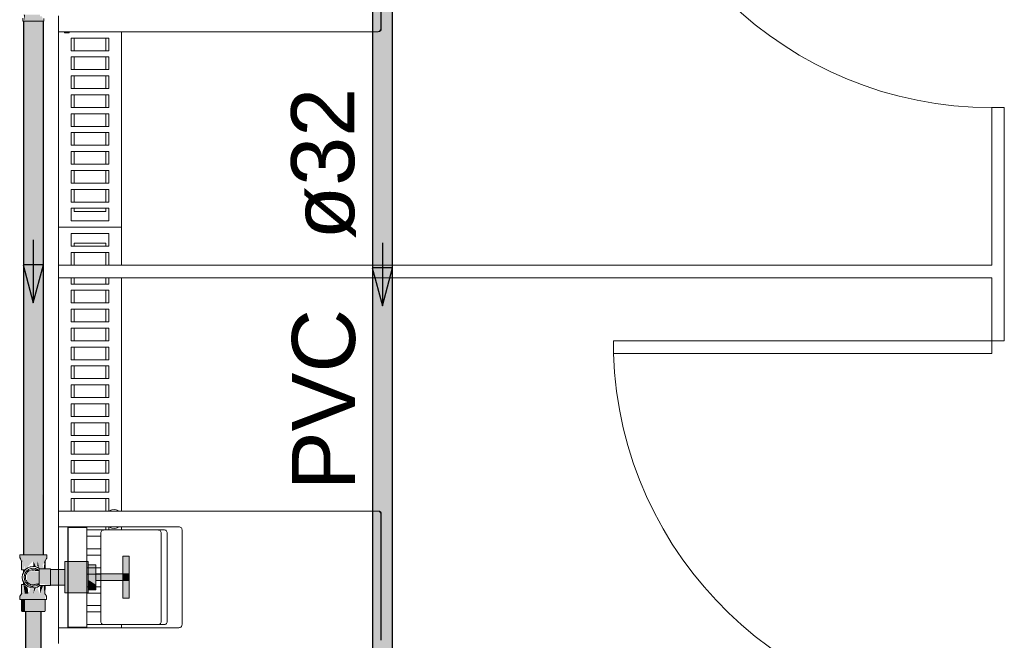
# Model space of a CAD drawing. Header units: millimetres. Extents: x 567 to 934, y -1 to 364.
# Tile 1039 of 1056: x 757.43 to 760.56, y 232.92 to 234.89. Entities that reach past the tile are written whole.
import ezdxf

# ---------------------------------------------------------------- set-up
doc = ezdxf.new("R2010")
doc.units = ezdxf.units.MM
doc.header["$MEASUREMENT"] = 0
doc.linetypes.add('NULL', pattern=[0])
for name, color, linetype, lineweight in [('AF-Condutos', 140, 'Continuous', 25), ('AF-Conexões', 152, 'Continuous', 18), ('AF-Peça de utilização', 152, 'Continuous', 18), ('AF-Registro', 253, 'Continuous', 18), ('AF-Sentido conduto', 140, 'Continuous', 30), ('AF-Textos conduto', 7, 'Continuous', 9)]:
    doc.layers.add(name, color=color, linetype=linetype, lineweight=lineweight)
doc.layers.add('ARQ FINA', color=8, linetype='Continuous')
doc.styles.add('Arial', font='arial.ttf')

msp = doc.modelspace()

# ---------------------------------------------------------------- hatches: boundary and pattern name
at = {"layer": 'AF-Condutos', "linetype": 'Continuous'}
for points in [[(758.6158, 230.5154), (758.6158, 237.6489), (758.5525, 237.6489), (758.5525, 230.5154)], [(757.4462, 233.526), (757.4462, 234.9056), (757.4451, 233.1725)], [(757.4504, 234.8856), (757.4451, 233.1925), (757.4505, 233.1925)], [(757.4451, 233.1925), (757.4462, 234.8856), (757.4451, 234.8856)], [(757.4462, 234.9056), (757.4504, 234.8856), (757.4505, 234.9056)], [(757.4462, 233.526), (757.4504, 234.8856), (757.4462, 234.8856)], [(757.4505, 234.9056), (757.4504, 234.8856), (757.4505, 233.1925), (757.4979, 233.1925), (757.5034, 234.8856), (757.4978, 234.8856), (757.4978, 234.9056)], [(757.5055, 234.8856), (757.5034, 234.8856), (757.4979, 233.1925), (757.5056, 233.1925)], [(757.5056, 234.9056), (757.5055, 234.8856), (757.5056, 233.1925)], [(757.5066, 233.7788), (757.5066, 234.9056), (757.5056, 233.1725)], [(757.5056, 233.1925), (757.5066, 234.8856), (757.5056, 234.8856)], [(757.5083, 234.8856), (757.5056, 233.1925), (757.5084, 233.1925)], [(757.5066, 233.7788), (757.5083, 234.8856), (757.5066, 234.8856)], [(757.5084, 233.1925), (757.5084, 234.8856), (757.5083, 234.8856)], [(757.4519, 231.2465), (757.4738, 231.2465), (757.484, 233.0126), (757.4519, 233.0127)], [(757.4931, 233.0127), (757.484, 233.0127), (757.4738, 231.2465), (757.4931, 231.2465)], [(757.5014, 233.0127), (757.4931, 233.0127), (757.4931, 231.2465), (757.5014, 231.2465)]]:
    msp.add_hatch(color=151, dxfattribs=at).paths.add_polyline_path(points)
at = {"layer": 'AF-Conexões', "linetype": 'Continuous'}
for points in [[(757.443, 234.8856), (757.5078, 234.8856), (757.5043, 234.9002), (757.4485, 234.9002)], [(757.4367, 233.1925), (757.4342, 233.1815), (757.4415, 233.1741), (757.4386, 233.1445), (757.4434, 233.1445), (757.4494, 233.1592), (757.4487, 233.1445), (757.4757, 233.1725), (757.4851, 233.1543), (757.4906, 233.1725), (757.4952, 233.1491), (757.5087, 233.1477), (757.5061, 233.16), (757.5182, 233.181), (757.5194, 233.1925)], [(757.4393, 233.174), (757.4386, 233.1445), (757.4415, 233.1741)], [(757.4851, 233.1543), (757.4764, 233.1725), (757.4764, 233.1577)], [(757.4951, 233.1491), (757.4906, 233.1725), (757.4886, 233.1592)], [(757.511, 233.1684), (757.5097, 233.1477), (757.5137, 233.1477)], [(757.514, 233.1477), (757.5142, 233.174), (757.5113, 233.174)], [(757.4334, 233.0615), (757.4334, 233.0505), (757.5142, 233.0505), (757.5095, 233.0953), (757.4974, 233.069), (757.489, 233.089), (757.4764, 233.069), (757.4764, 233.0847), (757.4677, 233.0886), (757.4619, 233.069), (757.4496, 233.069), (757.4433, 233.0985), (757.4386, 233.0985), (757.441, 233.0733)], [(757.4386, 233.069), (757.4415, 233.069), (757.4386, 233.0985)], [(757.4451, 233.0985), (757.4496, 233.069), (757.4609, 233.069), (757.4585, 233.0885)], [(757.4852, 233.089), (757.479, 233.088), (757.4764, 233.069)], [(757.4974, 233.069), (757.508, 233.0953), (757.4985, 233.0953)], [(757.5116, 233.0718), (757.5139, 233.0953), (757.5096, 233.0953)], [(757.514, 233.0953), (757.5113, 233.069), (757.5135, 233.069)], [(757.4392, 233.0505), (757.4386, 233.0143), (757.4497, 233.0127), (757.4497, 233.0505)], [(757.5142, 233.0147), (757.5142, 233.0505), (757.45, 233.0505), (757.4497, 233.0127)]]:
    msp.add_hatch(color=161, dxfattribs=at).paths.add_polyline_path(points)
at = {"layer": 'AF-Peça de utilização', "linetype": 'Continuous'}
for points in [[(757.457, 233.1038), (757.4681, 233.0986), (757.4949, 233.1008), (757.4953, 233.139), (757.4556, 233.1416)], [(757.4953, 233.0953), (757.5311, 233.0953), (757.5311, 233.1464), (757.4968, 233.1469), (757.4953, 233.1011), (757.5235, 233.0988)]]:
    msp.add_hatch(color=161, dxfattribs=at).paths.add_polyline_path(points)
at = {"layer": 'AF-Registro', "linetype": 'Continuous'}
for points in [[(757.6509, 233.1713), (757.5769, 233.1713), (757.5769, 233.1648), (757.6509, 233.1509)], [(757.5769, 233.1509), (757.6509, 233.1319), (757.6509, 233.1509), (757.5769, 233.1648)], [(757.7609, 233.1881), (757.7609, 233.1321), (757.7809, 233.1321), (757.7809, 233.1881)], [(757.5311, 233.1448), (757.5269, 233.1432), (757.5769, 233.1432), (757.5769, 233.1445)], [(757.5769, 233.1464), (757.5311, 233.1464), (757.5769, 233.1445)], [(757.5311, 233.1432), (757.5311, 233.1362), (757.5769, 233.1362), (757.5769, 233.1432)], [(757.5311, 233.103), (757.5769, 233.0999), (757.5769, 233.1362), (757.5311, 233.1362)], [(757.5769, 233.1509), (757.5769, 233.1111), (757.6509, 233.0921), (757.6509, 233.1319)], [(757.6749, 233.1613), (757.6509, 233.1613), (757.6509, 233.1132), (757.6749, 233.098)], [(757.7609, 233.1321), (757.6749, 233.1321), (757.6749, 233.1113), (757.7609, 233.1113)], [(757.7609, 233.1321), (757.7609, 233.1113), (757.7809, 233.1113), (757.7809, 233.1321)], [(757.5311, 233.0981), (757.5769, 233.0967), (757.5769, 233.0999), (757.5311, 233.103)], [(757.6509, 233.0782), (757.6509, 233.0921), (757.5769, 233.1111), (757.5769, 233.0921)], [(757.6509, 233.0817), (757.6749, 233.0817), (757.6749, 233.098), (757.6509, 233.1132)], [(757.7609, 233.1113), (757.7609, 233.0553), (757.7809, 233.0553), (757.7809, 233.1113)], [(757.5769, 233.0967), (757.5311, 233.0981), (757.5311, 233.0967)], [(757.5769, 233.0718), (757.6509, 233.0718), (757.6509, 233.0782), (757.5769, 233.0921)]]:
    msp.add_hatch(color=254, dxfattribs=at).paths.add_polyline_path(points)

# ---------------------------------------------------------------- linework, layer by layer
at = {"layer": 'AF-Condutos'}
for p, q in [((758.5525, 237.6489), (758.5525, 230.5154)), ((758.6158, 230.5154), (758.6158, 237.6489)), ((757.4451, 234.8856), (757.4451, 233.1925)), ((757.5084, 233.1925), (757.5084, 234.8856)), ((757.4519, 233.0127), (757.4519, 231.2465)), ((757.5014, 231.2465), (757.5014, 233.0127))]:
    msp.add_line(p, q, dxfattribs=at)
at = {"layer": 'AF-Conexões'}
for p, q in [((757.443, 234.8946), (757.443, 234.8856)), ((757.443, 234.8856), (757.445, 234.8856)), ((757.445, 234.8856), (757.4451, 234.8856)), ((757.4451, 234.8856), (757.4575, 234.8856)), ((757.4575, 234.8856), (757.4764, 234.8856)), ((757.4764, 234.8856), (757.4894, 234.8856)), ((757.4894, 234.8856), (757.5004, 234.8856)), ((757.5004, 234.8856), (757.5078, 234.8856)), ((757.5078, 234.8856), (757.5084, 234.8856)), ((757.5084, 234.8856), (757.5104, 234.8856)), ((757.5104, 234.8856), (757.5103, 234.8939)), ((757.4342, 233.1925), (757.4342, 233.1815)), ((757.4367, 233.1925), (757.4342, 233.1925)), ((757.4342, 233.1815), (757.4367, 233.1815)), ((757.4367, 233.1815), (757.4346, 233.181)), ((757.4346, 233.181), (757.4393, 233.174)), ((757.4451, 233.1925), (757.4367, 233.1925)), ((757.4393, 233.174), (757.4386, 233.1445)), ((757.4525, 233.1925), (757.4451, 233.1925)), ((757.4764, 233.1925), (757.4525, 233.1925)), ((757.4928, 233.1925), (757.4764, 233.1925)), ((757.5068, 233.1925), (757.4928, 233.1925)), ((757.5084, 233.1925), (757.5068, 233.1925)), ((757.5161, 233.1925), (757.5084, 233.1925)), ((757.5142, 233.174), (757.5182, 233.181)), ((757.5142, 233.1477), (757.5142, 233.174)), ((757.5194, 233.1925), (757.5161, 233.1925)), ((757.5182, 233.181), (757.5194, 233.1815)), ((757.5194, 233.1815), (757.5194, 233.1925)), ((757.4386, 233.1445), (757.4434, 233.1445)), ((757.4434, 233.1445), (757.4451, 233.1445)), ((757.4451, 233.1445), (757.4487, 233.1445)), ((757.4477, 233.1445), (757.4451, 233.1445)), ((757.4451, 233.1445), (757.4451, 233.1371)), ((757.4451, 233.1371), (757.4451, 233.1359)), ((757.4487, 233.1445), (757.4477, 233.1445)), ((757.4508, 233.1445), (757.4487, 233.1445)), ((757.4487, 233.1445), (757.4503, 233.1445)), ((757.4503, 233.1445), (757.4504, 233.1445)), ((757.4504, 233.1445), (757.4505, 233.1445)), ((757.4505, 233.1445), (757.4508, 233.1445)), ((757.4697, 233.1549), (757.4684, 233.1546)), ((757.4694, 233.1547), (757.4697, 233.1549)), ((757.4703, 233.1548), (757.4697, 233.1549)), ((757.4894, 233.1529), (757.4875, 233.1531)), ((757.4909, 233.1517), (757.4894, 233.1529)), ((757.4451, 233.1072), (757.4451, 233.0985)), ((757.4433, 233.0985), (757.4386, 233.0985)), ((757.4386, 233.0985), (757.4386, 233.069)), ((757.4451, 233.0985), (757.4433, 233.0985)), ((757.4487, 233.0985), (757.4451, 233.0985)), ((757.4451, 233.0985), (757.4454, 233.0985)), ((757.4454, 233.0985), (757.4477, 233.0985)), ((757.4477, 233.0985), (757.4487, 233.0985)), ((757.4487, 233.0985), (757.4502, 233.0986)), ((757.4503, 233.0985), (757.4487, 233.0985)), ((757.4502, 233.0986), (757.4508, 233.0986)), ((757.4508, 233.0985), (757.4503, 233.0985)), ((757.4764, 233.0913), (757.4656, 233.0933)), ((757.4764, 233.0875), (757.4777, 233.0878)), ((757.4866, 233.0896), (757.4894, 233.0901)), ((757.4894, 233.0901), (757.4918, 233.0917)), ((757.495, 233.0939), (757.4953, 233.0941)), ((757.4953, 233.0941), (757.4972, 233.0953)), ((757.5135, 233.069), (757.5141, 233.0953)), ((757.4346, 233.0621), (757.4334, 233.0615)), ((757.4334, 233.0615), (757.4334, 233.0505)), ((757.4334, 233.0505), (757.4367, 233.0505)), ((757.4386, 233.069), (757.4346, 233.0621)), ((757.4367, 233.0505), (757.4392, 233.0505)), ((757.4392, 233.0505), (757.4386, 233.0143)), ((757.4392, 233.0505), (757.446, 233.0505)), ((757.446, 233.0505), (757.4599, 233.0505)), ((757.4599, 233.0505), (757.4764, 233.0505)), ((757.4764, 233.0505), (757.5003, 233.0505)), ((757.5003, 233.0505), (757.5142, 233.0505)), ((757.5182, 233.0621), (757.5135, 233.069)), ((757.5142, 233.0505), (757.5161, 233.0505)), ((757.5142, 233.0147), (757.5142, 233.0505)), ((757.5161, 233.0615), (757.5182, 233.0621)), ((757.5186, 233.0615), (757.5161, 233.0615)), ((757.5161, 233.0505), (757.5186, 233.0505)), ((757.5186, 233.0505), (757.5186, 233.0615)), ((757.4386, 233.0143), (757.4415, 233.0127)), ((757.4415, 233.0127), (757.4497, 233.0127)), ((757.4497, 233.0127), (757.4519, 233.0127)), ((757.4519, 233.0127), (757.4764, 233.0127)), ((757.4764, 233.0127), (757.4937, 233.0127)), ((757.4937, 233.0127), (757.5014, 233.0127)), ((757.5014, 233.0127), (757.5127, 233.0127)), ((757.5127, 233.0127), (757.5142, 233.0147))]:
    msp.add_line(p, q, dxfattribs=at)
at = {"layer": 'AF-Peça de utilização'}
for p, q in [((757.4451, 233.1359), (757.4428, 233.1303)), ((757.4462, 233.1385), (757.4451, 233.1359)), ((757.4508, 233.1445), (757.4462, 233.1385)), ((757.4511, 233.1357), (757.4482, 233.1289)), ((757.4516, 233.1456), (757.4508, 233.1445)), ((757.4556, 233.1416), (757.4511, 233.1357)), ((757.4587, 233.151), (757.4516, 233.1456)), ((757.4541, 233.132), (757.4523, 233.1275)), ((757.4546, 233.1331), (757.4541, 233.132)), ((757.4576, 233.1374), (757.4546, 233.1331)), ((757.4569, 233.1426), (757.4556, 233.1416)), ((757.4592, 233.1444), (757.4569, 233.1426)), ((757.458, 233.138), (757.4576, 233.1374)), ((757.4583, 233.1382), (757.458, 233.138)), ((757.4627, 233.1418), (757.4583, 233.1382)), ((757.4669, 233.1544), (757.4587, 233.151)), ((757.4615, 233.1461), (757.4592, 233.1444)), ((757.4618, 233.1462), (757.4615, 233.1461)), ((757.463, 233.1468), (757.4618, 233.1462)), ((757.4681, 233.1444), (757.4627, 233.1418)), ((757.4683, 233.149), (757.463, 233.1468)), ((757.4679, 233.1545), (757.4669, 233.1544)), ((757.4684, 233.1546), (757.4679, 233.1545)), ((757.474, 233.1456), (757.4681, 233.1444)), ((757.47, 233.1492), (757.4683, 233.149)), ((757.4694, 233.1547), (757.4684, 233.1546)), ((757.4703, 233.1548), (757.4694, 233.1547)), ((757.4709, 233.1493), (757.47, 233.1492)), ((757.4753, 233.1555), (757.4703, 233.1548)), ((757.4711, 233.1493), (757.4709, 233.1493)), ((757.4751, 233.1498), (757.4711, 233.1493)), ((757.4721, 233.1436), (757.4764, 233.1441)), ((757.4764, 233.144), (757.4721, 233.1436)), ((757.4764, 233.1455), (757.474, 233.1456)), ((757.4757, 233.1499), (757.4751, 233.1498)), ((757.4757, 233.1555), (757.4753, 233.1555)), ((757.4779, 233.1552), (757.4757, 233.1555)), ((757.4764, 233.1498), (757.4757, 233.1499)), ((757.483, 233.149), (757.4764, 233.1498)), ((757.4787, 233.1454), (757.4764, 233.1455)), ((757.4764, 233.1441), (757.4808, 233.1447)), ((757.478, 233.1441), (757.4764, 233.144)), ((757.4845, 233.1544), (757.4779, 233.1552)), ((757.4783, 233.1442), (757.478, 233.1441)), ((757.4808, 233.1447), (757.4783, 233.1442)), ((757.4789, 233.1454), (757.4787, 233.1454)), ((757.4792, 233.1454), (757.4789, 233.1454)), ((757.48, 233.1453), (757.4792, 233.1454)), ((757.48, 233.1453), (757.48, 233.1453)), ((757.4812, 233.1448), (757.48, 233.1453)), ((757.4808, 233.1447), (757.4812, 233.1448)), ((757.4811, 233.1447), (757.4808, 233.1447)), ((757.4812, 233.1448), (757.4811, 233.1447)), ((757.4822, 233.1445), (757.4812, 233.1448)), ((757.4838, 233.1441), (757.4822, 233.1445)), ((757.4822, 233.1437), (757.4836, 233.1435)), ((757.4838, 233.1434), (757.4822, 233.1437)), ((757.4892, 233.1464), (757.483, 233.149)), ((757.4836, 233.1435), (757.4842, 233.1434)), ((757.4854, 233.1438), (757.4838, 233.1441)), ((757.4845, 233.1433), (757.4838, 233.1434)), ((757.4842, 233.1434), (757.4864, 233.1432)), ((757.4842, 233.1434), (757.4845, 233.1433)), ((757.4864, 233.1536), (757.4845, 233.1544)), ((757.4867, 233.143), (757.4845, 233.1433)), ((757.4899, 233.1427), (757.4854, 233.1438)), ((757.4875, 233.1531), (757.4864, 233.1536)), ((757.4864, 233.1432), (757.4879, 233.143)), ((757.4867, 233.143), (757.4864, 233.1432)), ((757.4885, 233.1428), (757.4867, 233.143)), ((757.4909, 233.1517), (757.4875, 233.1531)), ((757.4879, 233.143), (757.489, 233.1429)), ((757.4949, 233.1422), (757.4885, 233.1428)), ((757.489, 233.1429), (757.4899, 233.1427)), ((757.4899, 233.1461), (757.4892, 233.1464)), ((757.4949, 233.1422), (757.4899, 233.1461)), ((757.4927, 233.151), (757.4909, 233.1517)), ((757.4939, 233.15), (757.4927, 233.151)), ((757.4953, 233.1489), (757.4939, 233.15)), ((757.4953, 233.1422), (757.4949, 233.1422)), ((757.4969, 233.1477), (757.4953, 233.1489)), ((757.4953, 233.1477), (757.4953, 233.1475)), ((757.4957, 233.1477), (757.4953, 233.1477)), ((757.4953, 233.1475), (757.4953, 233.1468)), ((757.4953, 233.1468), (757.4953, 233.1464)), ((757.4953, 233.1464), (757.4953, 233.1449)), ((757.4953, 233.1449), (757.4953, 233.1445)), ((757.4953, 233.1445), (757.4953, 233.1442)), ((757.4953, 233.1442), (757.4953, 233.1439)), ((757.4953, 233.1439), (757.4953, 233.1422)), ((757.4953, 233.1422), (757.4953, 233.1422)), ((757.4953, 233.1422), (757.4953, 233.1422)), ((757.4953, 233.1422), (757.4953, 233.1419)), ((757.4953, 233.1422), (757.4953, 233.1422)), ((757.4953, 233.1419), (757.4953, 233.1422)), ((757.4953, 233.1419), (757.4953, 233.1401)), ((757.4953, 233.1412), (757.4953, 233.1419)), ((757.4953, 233.141), (757.4953, 233.1412)), ((757.4953, 233.139), (757.4953, 233.141)), ((757.4953, 233.1401), (757.4953, 233.1346)), ((757.4953, 233.1357), (757.4953, 233.139)), ((757.4953, 233.1315), (757.4953, 233.1357)), ((757.4953, 233.1346), (757.4953, 233.1283)), ((757.4969, 233.1477), (757.4957, 233.1477)), ((757.5142, 233.1477), (757.4969, 233.1477)), ((757.5255, 233.1477), (757.5142, 233.1477)), ((757.5311, 233.1477), (757.5255, 233.1477)), ((757.5311, 233.1468), (757.5311, 233.1477)), ((757.5311, 233.1464), (757.5311, 233.1468)), ((757.5311, 233.1445), (757.5311, 233.1464)), ((757.5311, 233.1442), (757.5311, 233.1445)), ((757.5311, 233.1401), (757.5311, 233.1442)), ((757.5311, 233.1346), (757.5311, 233.1401)), ((757.5311, 233.1283), (757.5311, 233.1346)), ((757.4428, 233.1303), (757.4417, 233.1215)), ((757.4417, 233.1215), (757.4428, 233.1127)), ((757.4428, 233.1127), (757.4451, 233.1072)), ((757.4451, 233.1072), (757.4461, 233.1049)), ((757.4461, 233.1049), (757.4462, 233.1045)), ((757.4462, 233.1045), (757.4508, 233.0986)), ((757.4482, 233.1289), (757.4473, 233.1215)), ((757.4473, 233.1215), (757.4482, 233.1142)), ((757.4482, 233.1142), (757.4511, 233.1073)), ((757.4511, 233.1073), (757.4556, 233.1014)), ((757.4518, 233.123), (757.4516, 233.1215)), ((757.4516, 233.1215), (757.4518, 233.1201)), ((757.4523, 233.1275), (757.4518, 233.123)), ((757.4518, 233.1201), (757.4523, 233.1156)), ((757.4523, 233.1156), (757.4541, 233.111)), ((757.4541, 233.111), (757.4545, 233.11)), ((757.4545, 233.11), (757.4576, 233.1056)), ((757.4556, 233.1014), (757.4592, 233.0987)), ((757.4576, 233.1056), (757.458, 233.1051)), ((757.458, 233.1051), (757.4583, 233.1049)), ((757.4583, 233.1049), (757.4627, 233.1012)), ((757.4627, 233.1012), (757.4681, 233.0986)), ((757.4899, 233.0969), (757.4949, 233.1008)), ((757.4912, 233.1003), (757.4949, 233.1008)), ((757.4949, 233.1008), (757.4953, 233.1008)), ((757.4953, 233.1267), (757.4953, 233.1315)), ((757.4953, 233.1283), (757.4953, 233.1215)), ((757.4953, 233.1215), (757.4953, 233.1267)), ((757.4953, 233.1215), (757.4953, 233.1147)), ((757.4953, 233.1163), (757.4953, 233.1215)), ((757.4953, 233.1115), (757.4953, 233.1163)), ((757.4953, 233.1147), (757.4953, 233.1084)), ((757.4953, 233.1073), (757.4953, 233.1115)), ((757.4953, 233.1084), (757.4953, 233.103)), ((757.4953, 233.104), (757.4953, 233.1073)), ((757.4953, 233.1019), (757.4953, 233.104)), ((757.4953, 233.103), (757.4953, 233.1011)), ((757.4953, 233.1011), (757.4953, 233.1019)), ((757.4953, 233.1011), (757.4953, 233.1008)), ((757.4953, 233.1009), (757.4953, 233.1011)), ((757.4953, 233.1008), (757.4953, 233.1009)), ((757.4953, 233.1008), (757.4953, 233.0988)), ((757.5311, 233.1215), (757.5311, 233.1283)), ((757.5311, 233.1147), (757.5311, 233.1215)), ((757.5311, 233.1084), (757.5311, 233.1147)), ((757.5311, 233.103), (757.5311, 233.1084)), ((757.5311, 233.0988), (757.5311, 233.103)), ((757.4508, 233.0986), (757.4508, 233.0985)), ((757.4508, 233.0985), (757.4516, 233.0975)), ((757.4516, 233.0975), (757.4587, 233.0921)), ((757.4587, 233.0921), (757.4669, 233.0887)), ((757.4592, 233.0987), (757.4615, 233.0969)), ((757.4615, 233.0969), (757.4683, 233.0941)), ((757.4669, 233.0887), (757.4753, 233.0876)), ((757.4681, 233.0986), (757.474, 233.0974)), ((757.4683, 233.0941), (757.4757, 233.0931)), ((757.474, 233.0974), (757.4764, 233.0975)), ((757.4753, 233.0876), (757.4757, 233.0875)), ((757.4757, 233.0931), (757.483, 233.0941)), ((757.4757, 233.0875), (757.4777, 233.0878)), ((757.4764, 233.0975), (757.4777, 233.0976)), ((757.4777, 233.0976), (757.479, 233.0977)), ((757.4777, 233.0878), (757.4845, 233.0887)), ((757.479, 233.0977), (757.4792, 233.0977)), ((757.4792, 233.0977), (757.48, 233.0977)), ((757.48, 233.0977), (757.4853, 233.0993)), ((757.4849, 233.0993), (757.4808, 233.0983)), ((757.4808, 233.0983), (757.4823, 233.0989)), ((757.4823, 233.0989), (757.4849, 233.0993)), ((757.483, 233.0941), (757.4854, 233.0951)), ((757.4845, 233.0887), (757.4866, 233.0896)), ((757.4849, 233.0993), (757.4853, 233.0993)), ((757.4853, 233.0993), (757.4879, 233.0997)), ((757.4854, 233.0951), (757.4892, 233.0967)), ((757.4866, 233.0896), (757.4869, 233.0897)), ((757.4869, 233.0897), (757.4918, 233.0917)), ((757.4879, 233.0997), (757.4912, 233.1003)), ((757.4892, 233.0967), (757.4899, 233.0969)), ((757.4918, 233.0917), (757.4927, 233.0921)), ((757.4927, 233.0921), (757.4939, 233.093)), ((757.4939, 233.093), (757.495, 233.0939)), ((757.495, 233.0939), (757.4986, 233.0967)), ((757.4953, 233.0988), (757.4953, 233.0985)), ((757.4953, 233.0985), (757.4953, 233.0982)), ((757.4953, 233.0982), (757.4953, 233.0967)), ((757.4953, 233.0967), (757.4953, 233.0962)), ((757.4953, 233.0962), (757.4953, 233.0955)), ((757.4953, 233.0955), (757.4953, 233.0953)), ((757.4953, 233.0953), (757.4969, 233.0953)), ((757.4969, 233.0953), (757.4972, 233.0953)), ((757.4972, 233.0953), (757.5141, 233.0953)), ((757.5141, 233.0953), (757.5311, 233.0953)), ((757.5311, 233.0985), (757.5311, 233.0988)), ((757.5311, 233.0967), (757.5311, 233.0985)), ((757.5311, 233.0962), (757.5311, 233.0967)), ((757.5311, 233.0953), (757.5311, 233.0962))]:
    msp.add_line(p, q, dxfattribs=at)
at = {"layer": 'AF-Registro'}
for p, q in [((757.5769, 233.1713), (757.5769, 233.1648)), ((757.6509, 233.1713), (757.5769, 233.1713)), ((757.5769, 233.1648), (757.5769, 233.1509)), ((757.6509, 233.1648), (757.6509, 233.1713)), ((757.6509, 233.1613), (757.6509, 233.1648)), ((757.7809, 233.1881), (757.7609, 233.1881)), ((757.7609, 233.1881), (757.7609, 233.1321)), ((757.7809, 233.1321), (757.7809, 233.1881)), ((757.4939, 233.15), (757.4934, 233.1509)), ((757.5769, 233.1464), (757.5311, 233.1464)), ((757.5769, 233.1509), (757.5769, 233.1464)), ((757.5769, 233.1464), (757.5769, 233.1319)), ((757.5769, 233.1445), (757.5769, 233.1464)), ((757.5769, 233.1432), (757.5769, 233.1445)), ((757.5769, 233.1366), (757.5769, 233.1432)), ((757.5769, 233.1362), (757.5769, 233.1366)), ((757.5769, 233.1267), (757.5769, 233.1362)), ((757.5769, 233.1319), (757.5769, 233.1111)), ((757.6509, 233.1509), (757.6509, 233.1613)), ((757.6509, 233.1613), (757.6509, 233.1562)), ((757.6749, 233.1613), (757.6509, 233.1613)), ((757.6509, 233.1562), (757.6509, 233.145)), ((757.6509, 233.1319), (757.6509, 233.1509)), ((757.6509, 233.145), (757.6509, 233.1321)), ((757.6509, 233.1321), (757.6509, 233.1298)), ((757.6509, 233.1111), (757.6509, 233.1319)), ((757.6749, 233.1562), (757.6749, 233.1613)), ((757.6749, 233.145), (757.6749, 233.1562)), ((757.6749, 233.1321), (757.6749, 233.145)), ((757.6749, 233.1321), (757.6749, 233.1113)), ((757.7609, 233.1321), (757.6749, 233.1321)), ((757.6749, 233.1298), (757.6749, 233.1321)), ((757.7809, 233.1321), (757.7609, 233.1321)), ((757.7609, 233.1321), (757.7609, 233.1113)), ((757.7609, 233.1321), (757.7809, 233.1321)), ((757.7809, 233.1113), (757.7809, 233.1321)), ((757.5769, 233.1163), (757.5769, 233.1267)), ((757.5769, 233.1068), (757.5769, 233.1163)), ((757.5769, 233.1111), (757.5769, 233.0967)), ((757.5769, 233.0999), (757.5769, 233.1068)), ((757.6509, 233.1298), (757.6509, 233.1132)), ((757.6509, 233.1132), (757.6509, 233.098)), ((757.6509, 233.0921), (757.6509, 233.1111)), ((757.6749, 233.1132), (757.6749, 233.1298)), ((757.6749, 233.1113), (757.6749, 233.1132)), ((757.6749, 233.1113), (757.7609, 233.1113)), ((757.6749, 233.098), (757.6749, 233.1113)), ((757.7609, 233.1113), (757.7809, 233.1113)), ((757.7809, 233.1113), (757.7609, 233.1113)), ((757.7609, 233.1113), (757.7609, 233.0553)), ((757.7809, 233.0553), (757.7809, 233.1113)), ((757.4934, 233.0921), (757.4939, 233.093)), ((757.5311, 233.0967), (757.5769, 233.0967)), ((757.5769, 233.0967), (757.5769, 233.0999)), ((757.5769, 233.0967), (757.5769, 233.0921)), ((757.5769, 233.0921), (757.5769, 233.0782)), ((757.5769, 233.0782), (757.5769, 233.0718)), ((757.5769, 233.0718), (757.6509, 233.0718)), ((757.6509, 233.098), (757.6509, 233.0869)), ((757.6509, 233.0817), (757.6509, 233.0921)), ((757.6509, 233.0869), (757.6509, 233.0817)), ((757.6509, 233.0782), (757.6509, 233.0817)), ((757.6509, 233.0817), (757.6749, 233.0817)), ((757.6509, 233.0718), (757.6509, 233.0782)), ((757.6749, 233.0869), (757.6749, 233.098)), ((757.6749, 233.0817), (757.6749, 233.0869)), ((757.7609, 233.0553), (757.7809, 233.0553))]:
    msp.add_line(p, q, dxfattribs=at)
at = {"layer": 'AF-Sentido conduto'}
for p, q in [((757.5087, 234.1123), (757.444, 234.1123)), ((757.444, 234.1123), (757.4764, 233.9915)), ((757.4764, 233.9915), (757.5087, 234.1123)), ((758.6161, 234.1029), (758.5514, 234.1029)), ((758.5514, 234.1029), (758.5838, 233.9822)), ((758.5838, 233.9822), (758.6161, 234.1029))]:
    msp.add_line(p, q, dxfattribs=at)
for points in [[(757.4764, 234.1915), (757.4764, 233.9915)], [(758.5838, 234.1822), (758.5838, 233.9822)]]:
    msp.add_lwpolyline(points, dxfattribs=at)
at = {"layer": 'ARQ FINA', "lineweight": 5}
for p, q in [((758.5788, 234.8615), (758.5788, 235.2615)), ((758.579, 235.2615), (758.579, 234.8615)), ((758.5803, 235.2615), (758.5803, 234.8615)), ((757.5564, 234.9015), (757.5564, 234.8515)), ((757.5564, 234.8515), (757.5785, 234.8515)), ((757.5564, 234.1115), (757.5564, 234.8515)), ((757.5757, 234.8513), (757.5757, 234.8485)), ((758.5688, 234.8515), (757.5785, 234.8515)), ((757.7564, 234.8515), (757.7564, 234.1115)), ((757.7564, 234.2315), (757.7564, 234.8515)), ((758.5688, 234.8515), (758.569, 234.8515)), ((758.569, 234.8515), (758.5703, 234.8515)), ((757.5757, 234.8485), (757.5893, 234.8485)), ((757.5964, 234.7915), (757.5964, 234.8315)), ((757.5964, 234.8315), (757.7164, 234.8315)), ((757.6065, 234.8315), (757.6065, 234.7915)), ((757.7065, 234.7915), (757.7065, 234.8315)), ((757.7164, 234.8315), (757.7164, 234.7915)), ((757.7164, 234.7915), (757.5964, 234.7915)), ((757.5964, 234.7315), (757.5964, 234.7715)), ((757.5964, 234.7715), (757.7164, 234.7715)), ((757.6065, 234.7715), (757.6065, 234.7315)), ((757.7065, 234.7315), (757.7065, 234.7715)), ((757.7164, 234.7715), (757.7164, 234.7315)), ((757.7164, 234.7315), (757.5964, 234.7315)), ((757.5964, 234.6715), (757.5964, 234.7115)), ((757.5964, 234.7115), (757.7164, 234.7115)), ((757.6065, 234.7115), (757.6065, 234.6715)), ((757.7065, 234.6715), (757.7065, 234.7115)), ((757.7164, 234.7115), (757.7164, 234.6715)), ((757.7164, 234.6715), (757.5964, 234.6715)), ((757.5964, 234.6115), (757.5964, 234.6515)), ((757.5964, 234.6515), (757.7164, 234.6515)), ((757.6065, 234.6515), (757.6065, 234.6115)), ((757.7065, 234.6115), (757.7065, 234.6515)), ((757.7164, 234.6515), (757.7164, 234.6115)), ((757.7164, 234.6115), (757.5964, 234.6115)), ((760.5164, 234.1115), (760.5164, 234.6115)), ((760.5564, 234.6115), (760.5164, 234.6115)), ((760.5564, 234.6115), (760.5564, 233.8715)), ((757.5964, 234.5515), (757.5964, 234.5915)), ((757.5964, 234.5915), (757.7164, 234.5915)), ((757.6065, 234.5915), (757.6065, 234.5515)), ((757.7065, 234.5515), (757.7065, 234.5915)), ((757.7164, 234.5915), (757.7164, 234.5515)), ((757.7164, 234.5515), (757.5964, 234.5515)), ((757.5964, 234.4915), (757.5964, 234.5315)), ((757.5964, 234.5315), (757.7164, 234.5315)), ((757.6065, 234.5315), (757.6065, 234.4915)), ((757.7065, 234.4915), (757.7065, 234.5315)), ((757.7164, 234.5315), (757.7164, 234.4915)), ((757.7164, 234.4915), (757.5964, 234.4915)), ((757.5964, 234.4315), (757.5964, 234.4715)), ((757.5964, 234.4715), (757.7164, 234.4715)), ((757.6065, 234.4715), (757.6065, 234.4315)), ((757.7065, 234.4315), (757.7065, 234.4715)), ((757.7164, 234.4715), (757.7164, 234.4315)), ((757.7164, 234.4315), (757.5964, 234.4315)), ((757.5964, 234.3715), (757.5964, 234.4115)), ((757.5964, 234.4115), (757.7164, 234.4115)), ((757.6065, 234.4115), (757.6065, 234.3715)), ((757.7065, 234.3715), (757.7065, 234.4115)), ((757.7164, 234.4115), (757.7164, 234.3715)), ((757.7164, 234.3715), (757.5964, 234.3715)), ((757.5964, 234.3115), (757.5964, 234.3515)), ((757.5964, 234.3515), (757.7164, 234.3515)), ((757.6065, 234.3515), (757.6065, 234.3115)), ((757.7065, 234.3115), (757.7065, 234.3515)), ((757.7164, 234.3515), (757.7164, 234.3115)), ((757.7164, 234.3115), (757.5964, 234.3115)), ((757.5964, 234.2515), (757.5964, 234.2915)), ((757.5964, 234.2915), (757.7164, 234.2915)), ((757.6065, 234.2915), (757.6065, 234.2815)), ((757.7065, 234.2815), (757.7065, 234.2915)), ((757.7164, 234.2915), (757.7164, 234.2515)), ((757.6065, 234.2815), (757.7065, 234.2815)), ((757.7564, 234.2315), (757.5564, 234.2315)), ((757.5564, 234.2315), (757.7564, 234.2315)), ((757.7164, 234.2515), (757.5964, 234.2515)), ((757.7564, 234.1115), (757.7564, 234.2315)), ((757.5964, 234.1715), (757.5964, 234.2115)), ((757.5964, 234.2115), (757.7164, 234.2115)), ((757.7164, 234.2115), (757.7164, 234.1715)), ((757.7164, 234.1715), (757.5964, 234.1715)), ((757.6065, 234.1715), (757.6065, 234.1815)), ((757.6065, 234.1815), (757.7065, 234.1815)), ((757.7065, 234.1815), (757.7065, 234.1715)), ((757.5964, 234.1115), (757.5964, 234.1515)), ((757.5964, 234.1515), (757.7164, 234.1515)), ((757.6065, 234.1115), (757.6065, 234.1515)), ((757.7065, 234.1515), (757.7065, 234.1115)), ((757.7164, 234.1515), (757.7164, 234.1115)), ((757.5564, 234.1115), (760.5164, 234.1115)), ((757.5564, 234.0715), (757.5564, 234.1115)), ((760.5164, 234.0715), (757.5564, 234.0715)), ((757.5564, 233.3315), (757.5564, 234.0715)), ((757.5964, 234.0515), (757.5964, 234.0715)), ((757.6065, 234.0515), (757.6065, 234.0715)), ((757.7065, 234.0715), (757.7065, 234.0515)), ((757.7164, 234.0715), (757.7164, 234.0515)), ((757.7564, 234.0715), (757.7564, 233.3315)), ((757.7564, 233.3315), (757.7564, 234.0715)), ((760.5164, 233.8715), (760.5164, 234.0715)), ((757.7164, 234.0515), (757.5964, 234.0515)), ((757.5964, 233.9915), (757.5964, 234.0315)), ((757.5964, 234.0315), (757.7164, 234.0315)), ((757.6065, 233.9915), (757.6065, 234.0315)), ((757.7065, 234.0315), (757.7065, 233.9915)), ((757.7164, 234.0315), (757.7164, 233.9915)), ((757.7164, 233.9915), (757.5964, 233.9915)), ((757.5964, 233.9315), (757.5964, 233.9715)), ((757.5964, 233.9715), (757.7164, 233.9715)), ((757.6065, 233.9315), (757.6065, 233.9715)), ((757.7065, 233.9715), (757.7065, 233.9315)), ((757.7164, 233.9715), (757.7164, 233.9315)), ((757.7164, 233.9315), (757.5964, 233.9315)), ((757.5964, 233.8715), (757.5964, 233.9115)), ((757.5964, 233.9115), (757.7164, 233.9115)), ((757.6065, 233.8715), (757.6065, 233.9115)), ((757.7065, 233.9115), (757.7065, 233.8715)), ((757.7164, 233.9115), (757.7164, 233.8715)), ((757.7164, 233.8715), (757.5964, 233.8715)), ((757.5964, 233.8115), (757.5964, 233.8515)), ((757.5964, 233.8515), (757.7164, 233.8515)), ((757.6065, 233.8115), (757.6065, 233.8515)), ((757.7065, 233.8515), (757.7065, 233.8115)), ((757.7164, 233.8515), (757.7164, 233.8115)), ((760.5164, 233.8715), (759.3164, 233.8715)), ((759.3164, 233.8715), (759.3164, 233.8315)), ((760.5164, 233.8715), (760.5564, 233.8715)), ((760.5164, 233.8715), (760.5164, 233.8315)), ((760.5164, 233.8315), (759.3164, 233.8315)), ((757.7164, 233.8115), (757.5964, 233.8115)), ((757.5964, 233.7515), (757.5964, 233.7915)), ((757.5964, 233.7915), (757.7164, 233.7915)), ((757.6065, 233.7515), (757.6065, 233.7915)), ((757.7065, 233.7915), (757.7065, 233.7515)), ((757.7164, 233.7915), (757.7164, 233.7515)), ((757.7164, 233.7515), (757.5964, 233.7515)), ((757.5964, 233.6915), (757.5964, 233.7315)), ((757.5964, 233.7315), (757.7164, 233.7315)), ((757.6065, 233.6915), (757.6065, 233.7315)), ((757.7065, 233.7315), (757.7065, 233.6915)), ((757.7164, 233.7315), (757.7164, 233.6915)), ((757.7164, 233.6915), (757.5964, 233.6915)), ((757.5964, 233.6315), (757.5964, 233.6715)), ((757.5964, 233.6715), (757.7164, 233.6715)), ((757.6065, 233.6315), (757.6065, 233.6715)), ((757.7065, 233.6715), (757.7065, 233.6315)), ((757.7164, 233.6715), (757.7164, 233.6315)), ((757.7164, 233.6315), (757.5964, 233.6315)), ((757.5964, 233.5715), (757.5964, 233.6115)), ((757.5964, 233.6115), (757.7164, 233.6115)), ((757.6065, 233.5715), (757.6065, 233.6115)), ((757.7065, 233.6115), (757.7065, 233.5715)), ((757.7164, 233.6115), (757.7164, 233.5715)), ((757.7164, 233.5715), (757.5964, 233.5715)), ((757.5964, 233.5115), (757.5964, 233.5515)), ((757.5964, 233.5515), (757.7164, 233.5515)), ((757.6065, 233.5115), (757.6065, 233.5515)), ((757.7065, 233.5515), (757.7065, 233.5115)), ((757.7164, 233.5515), (757.7164, 233.5115)), ((757.7164, 233.5115), (757.5964, 233.5115)), ((757.5964, 233.4515), (757.5964, 233.4915)), ((757.5964, 233.4915), (757.7164, 233.4915)), ((757.6065, 233.4515), (757.6065, 233.4915)), ((757.7065, 233.4915), (757.7065, 233.4515)), ((757.7164, 233.4915), (757.7164, 233.4515)), ((757.7164, 233.4515), (757.5964, 233.4515)), ((757.5964, 233.3915), (757.5964, 233.4315)), ((757.5964, 233.4315), (757.7164, 233.4315)), ((757.6065, 233.3915), (757.6065, 233.4315)), ((757.7065, 233.4315), (757.7065, 233.3915)), ((757.7164, 233.4315), (757.7164, 233.3915)), ((757.7164, 233.3915), (757.5964, 233.3915)), ((757.5964, 233.3315), (757.5964, 233.3715)), ((757.5964, 233.3715), (757.7164, 233.3715)), ((757.6065, 233.3315), (757.6065, 233.3715)), ((757.7065, 233.3715), (757.7065, 233.3315)), ((757.7164, 233.3715), (757.7164, 233.3315)), ((757.5564, 233.3315), (757.5564, 233.2815)), ((757.5785, 233.3315), (757.5564, 233.3315)), ((757.5785, 233.3315), (758.5688, 233.3315)), ((758.569, 233.3315), (758.5688, 233.3315)), ((758.5703, 233.3315), (758.569, 233.3315)), ((758.5788, 232.9215), (758.5788, 233.3215)), ((758.579, 233.3215), (758.579, 232.9215)), ((758.5803, 233.3215), (758.5803, 232.9215)), ((757.5564, 232.9615), (757.5564, 233.2815)), ((757.5564, 233.2815), (757.5785, 233.2815)), ((757.5785, 233.2815), (757.9383, 233.2815)), ((757.5864, 232.9615), (757.5864, 233.2815)), ((757.5874, 233.2795), (757.6464, 233.2795)), ((757.5874, 232.9635), (757.5874, 233.2795)), ((757.6464, 233.2795), (757.6464, 233.2815)), ((757.6464, 232.9635), (757.6464, 233.2795)), ((757.6996, 233.2715), (757.6464, 233.2715)), ((757.6909, 233.2615), (757.6909, 232.9815)), ((757.8732, 233.2715), (757.6996, 233.2715)), ((757.7065, 233.2815), (757.7065, 233.2715)), ((757.7164, 233.2815), (757.7164, 233.2715)), ((757.7564, 233.2815), (757.7564, 233.2715)), ((757.7564, 233.2715), (757.7564, 233.2815)), ((757.8926, 233.2715), (757.8732, 233.2715)), ((757.882, 232.9815), (757.882, 233.2615)), ((757.9014, 233.2615), (757.9014, 232.9815)), ((757.9483, 233.2715), (757.9483, 232.9715)), ((757.6464, 233.2515), (757.6909, 233.2515)), ((757.6909, 233.2115), (757.6464, 233.2115)), ((757.6464, 233.1915), (757.6909, 233.1915)), ((757.6909, 233.1515), (757.6464, 233.1515)), ((757.6464, 233.1315), (757.6909, 233.1315)), ((757.6909, 233.0915), (757.6464, 233.0915)), ((757.6464, 233.0715), (757.6909, 233.0715)), ((757.6909, 233.0315), (757.6464, 233.0315)), ((757.6464, 233.0115), (757.6909, 233.0115)), ((757.5564, 232.9615), (757.5564, 232.9115)), ((757.5785, 232.9615), (757.5564, 232.9615)), ((757.9383, 232.9615), (757.5785, 232.9615)), ((757.6464, 232.9635), (757.5874, 232.9635)), ((757.6996, 232.9715), (757.6464, 232.9715)), ((757.6464, 232.9615), (757.6464, 232.9635)), ((757.6996, 232.9715), (757.8732, 232.9715)), ((757.7564, 232.9715), (757.7564, 232.9615)), ((757.7564, 232.9615), (757.7564, 232.9715)), ((757.8732, 232.9715), (757.8926, 232.9715))]:
    msp.add_line(p, q, dxfattribs=at)
for points in [[(757.5914, 234.8509), (757.5907, 234.8496), (757.5894, 234.8485), (757.5883, 234.8493)], [(757.6996, 233.2715), (757.6977, 233.2713), (757.6958, 233.2705), (757.6942, 233.2693), (757.6928, 233.2678), (757.6917, 233.2659), (757.6911, 233.2637), (757.6909, 233.2615)], [(757.882, 233.2615), (757.8818, 233.2637), (757.8811, 233.2659), (757.8801, 233.2678), (757.8787, 233.2693), (757.877, 233.2705), (757.8752, 233.2713), (757.8732, 233.2715)], [(757.8926, 233.2715), (757.8946, 233.2713), (757.8964, 233.2705), (757.8981, 233.2693), (757.8995, 233.2678), (757.9005, 233.2659), (757.9012, 233.2637), (757.9014, 233.2615)], [(757.9383, 233.2815), (757.9405, 233.2813), (757.9427, 233.2805), (757.9445, 233.2793), (757.9461, 233.2778), (757.9473, 233.2759), (757.9481, 233.2737), (757.9483, 233.2715)], [(757.6909, 232.9815), (757.6911, 232.9793), (757.6917, 232.9772), (757.6928, 232.9753), (757.6942, 232.9737), (757.6958, 232.9725), (757.6977, 232.9718), (757.6996, 232.9715)], [(757.8732, 232.9715), (757.8752, 232.9718), (757.877, 232.9725), (757.8787, 232.9737), (757.8801, 232.9753), (757.8811, 232.9772), (757.8818, 232.9793), (757.882, 232.9815)], [(757.9014, 232.9815), (757.9012, 232.9793), (757.9005, 232.9772), (757.8995, 232.9753), (757.8981, 232.9737), (757.8964, 232.9725), (757.8946, 232.9718), (757.8926, 232.9715)], [(757.9483, 232.9715), (757.9481, 232.9693), (757.9473, 232.9672), (757.9461, 232.9653), (757.9445, 232.9637), (757.9427, 232.9625), (757.9405, 232.9618), (757.9383, 232.9615)]]:
    msp.add_lwpolyline(points, dxfattribs=at)
for centre, radius, start, end in [((760.5164, 235.8115), 1.2007, 181.9092, 270), ((760.5164, 233.8715), 1.2007, 181.9092, 270), ((757.7327, 233.3065), 0.03, 64.3934, 115.6066), ((757.7327, 233.3065), 0.03, 244.3934, 295.6066)]:
    msp.add_arc(centre, radius, start, end, dxfattribs=at)
for centre, major_axis, start_param, end_param in [((758.5688, 234.8615), (0, -0.01), 6.283178, 7.853981), ((758.5703, 234.8615), (0, -0.01), 0, 1.570796), ((758.569, 234.8615), (0, -0.01), 0.2618, 1.570796), ((758.569, 234.8615), (0, -0.01), 0.2618, 1.570796), ((758.5688, 233.3215), (0, 0.01), 4.712389, 6.283192), ((758.5703, 233.3215), (0, 0.01), 4.712389, 6.283185), ((758.569, 233.3215), (0, -0.01), 1.570796, 2.879793), ((758.569, 233.3215), (0, -0.01), 1.570796, 2.879793)]:
    msp.add_ellipse(centre, major_axis=major_axis, ratio=0.99939, start_param=start_param, end_param=end_param, dxfattribs=at)

# ---------------------------------------------------------------- texts
at = {"layer": 'AF-Textos conduto', "linetype": 'NULL', "char_height": 0.2, "rotation": 90.0002, "line_spacing_factor": 0.6, "style": 'Arial'}
for s, insert, width, attachment_point in [('ø32', (758.4998, 234.1922), 0.962805, 7), ('PVC', (758.4998, 233.9722), 1.14939, 9)]:
    msp.add_mtext(s, dxfattribs=dict(at, insert=insert, width=width, attachment_point=attachment_point))

doc.saveas('drawing.dxf')
